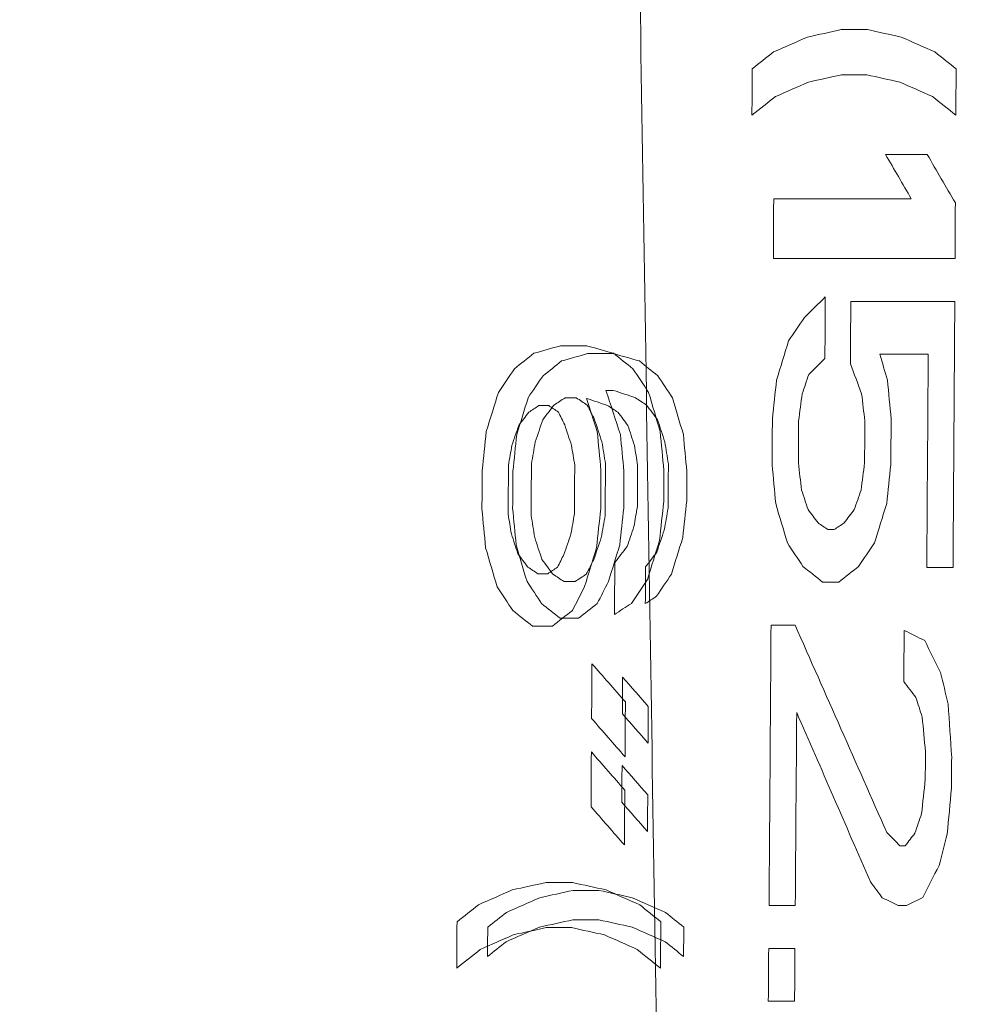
# Model space of a CAD drawing. Header units: millimetres. Extents: x -10 to 594, y 0 to 420.
# Tile 347 of 656: x 203.598 to 203.805, y 280.4 to 280.612. Entities that reach past the tile are written whole.
import ezdxf

# ---------------------------------------------------------------- set-up
doc = ezdxf.new("R2010")
doc.units = ezdxf.units.MM
doc.layers.add('1', color=7, linetype='Continuous', true_color=0xffffff)

msp = doc.modelspace()

# ---------------------------------------------------------------- linework, layer by layer
at = {"layer": '1', "color": 155, "linetype": 'Continuous', "lineweight": 18}
for points, knots in [([(203.76163, 283.58571), (203.68121, 283.58588), (203.52139, 283.55248), (203.21596, 283.35655), (202.87999, 282.88048), (202.60633, 282.02513), (202.5086, 281.01625), (202.60633, 280.00736), (202.87999, 279.15202), (203.21596, 278.67594), (203.52139, 278.48001), (203.68121, 278.44661), (203.76163, 278.44678)], [0, 0, 0, 0, 0.062503, 0.125003, 0.250002, 0.375001, 0.5, 0.624999, 0.749998, 0.874997, 0.937497, 1, 1, 1, 1]), ([(203.76162, 278.44682), (203.68122, 278.44665), (203.5214, 278.48005), (203.21598, 278.67598), (202.88001, 279.15205), (202.60636, 280.00738), (202.50864, 281.01625), (202.60636, 282.02511), (202.88001, 282.88045), (203.21598, 283.35651), (203.5214, 283.55244), (203.68122, 283.58584), (203.76162, 283.58567)], [0, 0, 0, 0, 0.062497, 0.124997, 0.249998, 0.374999, 0.5, 0.625001, 0.750002, 0.875003, 0.937503, 1, 1, 1, 1]), ([(203.87674, 278.47357), (203.79781, 278.47341), (203.64099, 278.50646), (203.34149, 278.70034), (203.01215, 279.17146), (202.74375, 280.01789), (202.64785, 281.01625), (202.74375, 282.01461), (203.01215, 282.86104), (203.34149, 283.33215), (203.64099, 283.52603), (203.79781, 283.55909), (203.87674, 283.55892)], [0, 0, 0, 0, 0.0625, 0.125, 0.25, 0.375, 0.5, 0.625, 0.75, 0.875, 0.9375, 1, 1, 1, 1]), ([(203.87674, 283.55892), (203.79781, 283.55909), (203.64099, 283.52603), (203.34149, 283.33215), (203.01215, 282.86104), (202.74375, 282.01461), (202.64785, 281.01625), (202.74375, 280.01789), (203.01215, 279.17146), (203.34149, 278.70034), (203.64099, 278.50646), (203.79781, 278.47341), (203.87674, 278.47357)], [0, 0, 0, 0, 0.0625, 0.125, 0.25, 0.375, 0.5, 0.625, 0.75, 0.875, 0.9375, 1, 1, 1, 1]), ([(203.89065, 278.4889), (203.81225, 278.48873), (203.6565, 278.52159), (203.35905, 278.7143), (203.032, 279.18258), (202.76552, 280.0239), (202.67033, 281.01625), (202.76552, 282.00859), (203.032, 282.84992), (203.35905, 283.31819), (203.6565, 283.51091), (203.81225, 283.54376), (203.89065, 283.54359)], [0, 0, 0, 0, 0.0625, 0.125, 0.25, 0.375, 0.5, 0.625, 0.75, 0.875, 0.9375, 1, 1, 1, 1]), ([(203.89065, 283.54359), (203.81225, 283.54376), (203.6565, 283.51091), (203.35905, 283.31819), (203.032, 282.84992), (202.76552, 282.00859), (202.67033, 281.01625), (202.76552, 280.0239), (203.032, 279.18258), (203.35905, 278.7143), (203.6565, 278.52159), (203.81225, 278.48873), (203.89065, 278.4889)], [0, 0, 0, 0, 0.0625, 0.125, 0.25, 0.375, 0.5, 0.625, 0.75, 0.875, 0.9375, 1, 1, 1, 1]), ([(203.9277, 283.34978), (203.85515, 283.34994), (203.71099, 283.3196), (203.43567, 283.14166), (203.13328, 282.7093), (202.88785, 281.93249), (202.80052, 281.01625), (202.88785, 280.1), (203.13328, 279.32319), (203.43567, 278.89083), (203.71099, 278.71289), (203.85515, 278.68255), (203.9277, 278.68271)], [0, 0, 0, 0, 0.0625, 0.125, 0.25, 0.375, 0.5, 0.625, 0.75, 0.875, 0.9375, 1, 1, 1, 1]), ([(203.9277, 278.68271), (203.85515, 278.68255), (203.71099, 278.71289), (203.43567, 278.89083), (203.13328, 279.32319), (202.88785, 280.1), (202.80052, 281.01625), (202.88785, 281.93249), (203.13328, 282.7093), (203.43567, 283.14166), (203.71099, 283.3196), (203.85515, 283.34994), (203.9277, 283.34978)], [0, 0, 0, 0, 0.0625, 0.125, 0.25, 0.375, 0.5, 0.625, 0.75, 0.875, 0.9375, 1, 1, 1, 1]), ([(204.40352, 278.79375), (204.33394, 278.7936), (204.19588, 278.82249), (203.93276, 278.99196), (203.64432, 279.40375), (203.41025, 280.1436), (203.32698, 281.01625), (203.41025, 281.88889), (203.64432, 282.62874), (203.93276, 283.04053), (204.19588, 283.21), (204.33394, 283.23889), (204.40352, 283.23875)], [0, 0, 0, 0, 0.0625, 0.125, 0.25, 0.375, 0.5, 0.625, 0.75, 0.875, 0.9375, 1, 1, 1, 1]), ([(204.40352, 283.23875), (204.40271, 283.23875), (204.40107, 283.23875), (204.39862, 283.23873), (204.39617, 283.23871), (204.39372, 283.23867), (204.39127, 283.23862), (204.38882, 283.23856), (204.38637, 283.23849), (204.38392, 283.23841), (204.38148, 283.23831), (204.37903, 283.2382), (204.37658, 283.23808), (204.37414, 283.23795), (204.37169, 283.23781), (204.36925, 283.23765), (204.36681, 283.23748), (204.36437, 283.2373), (204.36193, 283.23711), (204.35949, 283.23691), (204.35705, 283.23669), (204.35461, 283.23646), (204.35217, 283.23622), (204.34973, 283.23597), (204.34729, 283.23571), (204.34486, 283.23543), (204.34242, 283.23515), (204.33999, 283.23485), (204.33755, 283.23453), (204.33512, 283.23421), (204.33269, 283.23388), (204.33026, 283.23353), (204.32782, 283.23317), (204.32539, 283.2328), (204.32296, 283.23242), (204.32053, 283.23202), (204.31811, 283.23161), (204.31568, 283.2312), (204.31325, 283.23076), (204.31082, 283.23032), (204.3084, 283.22987), (204.30597, 283.2294), (204.30355, 283.22892), (204.30113, 283.22843), (204.2987, 283.22793), (204.29628, 283.22741), (204.29386, 283.22689), (204.29144, 283.22635), (204.28902, 283.2258), (204.2866, 283.22524), (204.28418, 283.22466), (204.28176, 283.22408), (204.27934, 283.22348), (204.27692, 283.22287), (204.27451, 283.22225), (204.27209, 283.22161), (204.26968, 283.22097), (204.26726, 283.22031), (204.26485, 283.21964), (204.26243, 283.21896), (204.26002, 283.21827), (204.25761, 283.21756), (204.2552, 283.21684), (204.25279, 283.21611), (204.25038, 283.21537), (204.24797, 283.21462), (204.24556, 283.21385), (204.24315, 283.21308), (204.24074, 283.21229), (204.23834, 283.21149), (204.23593, 283.21067), (204.23352, 283.20985), (204.23112, 283.20901), (204.22871, 283.20816), (204.22631, 283.2073), (204.22391, 283.20643), (204.2215, 283.20555), (204.2191, 283.20465), (204.2167, 283.20374), (204.2143, 283.20282), (204.2119, 283.20189), (204.2095, 283.20094), (204.2071, 283.19999), (204.2047, 283.19902), (204.2023, 283.19804), (204.1999, 283.19705), (204.18479, 283.19072), (204.15713, 283.17787), (204.1173, 283.15582), (204.07802, 283.13051), (204.03929, 283.10193), (203.99797, 283.06746), (203.95432, 283.02621), (203.90866, 282.97716), (203.86414, 282.9233), (203.82084, 282.86476), (203.77892, 282.80184), (203.73854, 282.73473), (203.69979, 282.66355), (203.6627, 282.5884), (203.62734, 282.50947), (203.59381, 282.42691), (203.56215, 282.34083), (203.52913, 282.2415), (203.49572, 282.1281), (203.46318, 281.99979), (203.43707, 281.87842), (203.41636, 281.76547), (203.40009, 281.66198), (203.38623, 281.55674), (203.37481, 281.44998), (203.36586, 281.34218), (203.35944, 281.23381), (203.35559, 281.12513), (203.35431, 281.01625), (203.35559, 280.90737), (203.35944, 280.79869), (203.36586, 280.69032), (203.37481, 280.58252), (203.38623, 280.47576), (203.40009, 280.37052), (203.41635, 280.26703), (203.435, 280.16536), (203.45597, 280.06574), (203.47923, 279.96839), (203.50473, 279.87344), (203.53242, 279.78108), (203.56215, 279.69166), (203.5938, 279.60559), (203.62734, 279.52303), (203.66269, 279.44409), (203.69978, 279.36894), (203.73854, 279.29777), (203.77891, 279.23066), (203.82084, 279.16773), (203.86414, 279.1092), (203.90865, 279.05534), (203.95432, 279.00629), (204.00109, 278.96208), (204.04887, 278.92281), (204.09755, 278.8886), (204.14711, 278.8595), (204.18209, 278.84287), (204.20193, 278.8346), (204.20637, 278.83279), (204.2108, 278.83103), (204.21523, 278.8293), (204.21967, 278.82762), (204.22411, 278.82598), (204.22855, 278.82438), (204.233, 278.82282), (204.23744, 278.8213), (204.24189, 278.81982), (204.24634, 278.81838), (204.25079, 278.81698), (204.25525, 278.81563), (204.2597, 278.81431), (204.26416, 278.81304), (204.26862, 278.8118), (204.27309, 278.81061), (204.27755, 278.80946), (204.28202, 278.80834), (204.28649, 278.80727), (204.29096, 278.80624), (204.29543, 278.80525), (204.29991, 278.8043), (204.30439, 278.8034), (204.30887, 278.80253), (204.31335, 278.8017), (204.31784, 278.80092), (204.32233, 278.80017), (204.32682, 278.79947), (204.33131, 278.79881), (204.33581, 278.79818), (204.3403, 278.7976), (204.3448, 278.79706), (204.34931, 278.79656), (204.35381, 278.7961), (204.35832, 278.79568), (204.36283, 278.7953), (204.36734, 278.79497), (204.37185, 278.79467), (204.37637, 278.79442), (204.38089, 278.7942), (204.38541, 278.79403), (204.38994, 278.79389), (204.39446, 278.7938), (204.39899, 278.79375), (204.40201, 278.79375), (204.40352, 278.79375)], [0, 0, 0, 0, 0.000746, 0.001492, 0.002237, 0.002983, 0.003728, 0.004473, 0.005218, 0.005962, 0.006707, 0.007451, 0.008195, 0.008939, 0.009683, 0.010427, 0.01117, 0.011913, 0.012657, 0.0134, 0.014143, 0.014885, 0.015628, 0.016371, 0.017113, 0.017855, 0.018598, 0.01934, 0.020082, 0.020824, 0.021566, 0.022307, 0.023049, 0.023791, 0.024532, 0.025274, 0.026015, 0.026757, 0.027498, 0.028239, 0.02898, 0.029722, 0.030463, 0.031204, 0.031945, 0.032686, 0.033427, 0.034168, 0.034909, 0.03565, 0.036391, 0.037132, 0.037874, 0.038615, 0.039356, 0.040097, 0.040838, 0.041579, 0.04232, 0.043062, 0.043803, 0.044545, 0.045286, 0.046027, 0.046769, 0.047511, 0.048252, 0.048994, 0.049736, 0.050478, 0.05122, 0.051962, 0.052705, 0.053447, 0.054189, 0.054932, 0.055675, 0.056418, 0.057161, 0.057904, 0.058647, 0.05939, 0.060134, 0.060878, 0.061621, 0.062365, 0.06311, 0.075698, 0.088229, 0.100725, 0.113207, 0.125697, 0.14129, 0.156857, 0.172441, 0.188081, 0.20372, 0.219302, 0.234867, 0.250452, 0.266047, 0.281627, 0.297231, 0.312895, 0.333766, 0.354549, 0.375329, 0.390906, 0.406468, 0.422052, 0.437697, 0.453344, 0.468917, 0.484456, 0.499999, 0.515541, 0.531079, 0.546652, 0.5623, 0.577944, 0.593528, 0.60909, 0.624668, 0.640257, 0.655835, 0.67144, 0.687107, 0.70277, 0.718373, 0.733954, 0.74955, 0.765134, 0.780698, 0.796281, 0.811921, 0.82756, 0.843143, 0.858711, 0.874306, 0.889914, 0.905519, 0.921164, 0.93689, 0.938265, 0.93964, 0.941013, 0.942387, 0.94376, 0.945132, 0.946504, 0.947876, 0.949247, 0.950618, 0.951989, 0.953359, 0.954729, 0.956099, 0.957469, 0.958839, 0.960208, 0.961578, 0.962947, 0.964317, 0.965686, 0.967055, 0.968425, 0.969794, 0.971164, 0.972534, 0.973903, 0.975274, 0.976644, 0.978014, 0.979385, 0.980756, 0.982128, 0.9835, 0.984872, 0.986244, 0.987618, 0.988991, 0.990365, 0.99174, 0.993115, 0.994491, 0.995867, 0.997244, 0.998622, 1, 1, 1, 1]), ([(203.72593, 280.54), (203.7242, 280.54), (203.72233, 280.54), (203.72047, 280.54), (203.72033, 280.54)], [0, 0, 0, 0, 0.928571, 1, 1, 1, 1]), ([(203.72279, 280.42411), (203.72186, 280.42411), (203.72, 280.42411), (203.71813, 280.42411), (203.7172, 280.42411)], [0, 0, 0, 0, 0.5, 1, 1, 1, 1]), ([(203.71716, 280.41776), (203.71809, 280.41776), (203.71995, 280.41776), (203.72181, 280.41776), (203.72274, 280.41776)], [0, 0, 0, 0, 0.5, 1, 1, 1, 1])]:
    msp.add_open_spline(points, degree=3, knots=knots, dxfattribs=at)
for points, degree in [([(203.74273, 279.9186), (203.72533, 281.01625)], 1), ([(203.72533, 281.01625), (203.74273, 279.9186)], 1), ([(203.76778, 280.60835), (203.77021, 280.60889), (203.77264, 280.60942), (203.77507, 280.60996)], 3), ([(203.77507, 280.60996), (203.77696, 280.60996), (203.77886, 280.60996), (203.78075, 280.60996)], 3), ([(203.78075, 280.60996), (203.78318, 280.60942), (203.7856, 280.60889), (203.78802, 280.60835)], 3), ([(203.76047, 280.60513), (203.7629, 280.6062), (203.76534, 280.60728), (203.76778, 280.60835)], 3), ([(203.78802, 280.60835), (203.79045, 280.60728), (203.79288, 280.6062), (203.7953, 280.60513)], 3), ([(203.75586, 280.60148), (203.75739, 280.6027), (203.75893, 280.60391), (203.76047, 280.60513)], 3), ([(203.7953, 280.60513), (203.79683, 280.60391), (203.79835, 280.6027), (203.79987, 280.60148)], 3), ([(203.7558, 280.59148), (203.75582, 280.59481), (203.75584, 280.59815), (203.75586, 280.60148)], 3), ([(203.79987, 280.60148), (203.79985, 280.59815), (203.79983, 280.59481), (203.79981, 280.59148)], 3), ([(203.77511, 280.60021), (203.77274, 280.59968), (203.77037, 280.59916), (203.768, 280.59864)], 3), ([(203.78061, 280.60021), (203.77878, 280.60021), (203.77694, 280.60021), (203.77511, 280.60021)], 3), ([(203.7877, 280.59864), (203.78534, 280.59916), (203.78297, 280.59968), (203.78061, 280.60021)], 3), ([(203.768, 280.59864), (203.76563, 280.5976), (203.76327, 280.59655), (203.7609, 280.59551)], 3), ([(203.79476, 280.59551), (203.79241, 280.59655), (203.79005, 280.5976), (203.7877, 280.59864)], 3), ([(203.7609, 280.59551), (203.7592, 280.59417), (203.7575, 280.59282), (203.7558, 280.59148)], 3), ([(203.79981, 280.59148), (203.79813, 280.59282), (203.79645, 280.59417), (203.79476, 280.59551)], 3), ([(203.78465, 280.58297), (203.78764, 280.58297), (203.79064, 280.58297), (203.79364, 280.58297)], 3), ([(203.79018, 280.57345), (203.78834, 280.57662), (203.78649, 280.5798), (203.78465, 280.58297)], 3), ([(203.79364, 280.58297), (203.79566, 280.57949), (203.79768, 280.57602), (203.7997, 280.57254)], 3), ([(203.76042, 280.56052), (203.76045, 280.56483), (203.76047, 280.56914), (203.7605, 280.57345)], 3), ([(203.7605, 280.57345), (203.77039, 280.57345), (203.78029, 280.57345), (203.79018, 280.57345)], 3), ([(203.7997, 280.57254), (203.79968, 280.56853), (203.79966, 280.56453), (203.79963, 280.56052)], 3), ([(203.79963, 280.56052), (203.78656, 280.56052), (203.77349, 280.56052), (203.76042, 280.56052)], 3), ([(203.76714, 280.54781), (203.76864, 280.54929), (203.77014, 280.55077), (203.77163, 280.55225)], 3), ([(203.77163, 280.55225), (203.77161, 280.54781), (203.77158, 280.54337), (203.77155, 280.53893)], 3), ([(203.77706, 280.53783), (203.77708, 280.54229), (203.77711, 280.54676), (203.77714, 280.55122)], 3), ([(203.77714, 280.55122), (203.78462, 280.55122), (203.7921, 280.55122), (203.79958, 280.55122)], 3), ([(203.79958, 280.55122), (203.79946, 280.5321), (203.79933, 280.51297), (203.7992, 280.49384)], 3), ([(203.76372, 280.54276), (203.76486, 280.54444), (203.766, 280.54612), (203.76714, 280.54781)], 3), ([(203.70874, 280.54007), (203.71066, 280.54061), (203.71258, 280.54115), (203.7145, 280.5417)], 3), ([(203.7145, 280.5417), (203.7164, 280.5417), (203.7183, 280.5417), (203.7202, 280.5417)], 3), ([(203.7202, 280.5417), (203.72212, 280.54115), (203.72403, 280.54061), (203.72594, 280.54007)], 3), ([(203.76111, 280.53428), (203.76198, 280.53711), (203.76285, 280.53993), (203.76372, 280.54276)], 3), ([(203.70453, 280.53674), (203.70593, 280.53785), (203.70734, 280.53896), (203.70874, 280.54007)], 3), ([(203.72033, 280.54), (203.71847, 280.53947), (203.7166, 280.53894), (203.71473, 280.53841)], 3), ([(203.73151, 280.53841), (203.72965, 280.53894), (203.72779, 280.53947), (203.72593, 280.54)], 3), ([(203.72594, 280.54007), (203.72733, 280.53896), (203.72872, 280.53785), (203.73011, 280.53674)], 3), ([(203.7834, 280.53988), (203.78395, 280.53801), (203.7845, 280.53615), (203.78505, 280.53428)], 3), ([(203.79384, 280.53988), (203.79036, 280.53988), (203.78688, 280.53988), (203.7834, 280.53988)], 3), ([(203.79353, 280.49384), (203.79364, 280.50919), (203.79374, 280.52454), (203.79384, 280.53988)], 3), ([(203.71473, 280.53841), (203.71339, 280.53735), (203.71206, 280.53629), (203.71072, 280.53523)], 3), ([(203.73549, 280.53523), (203.73416, 280.53629), (203.73284, 280.53735), (203.73151, 280.53841)], 3), ([(203.77155, 280.53893), (203.77039, 280.53779), (203.76923, 280.53664), (203.76807, 280.53549)], 3), ([(203.77948, 280.5313), (203.77867, 280.53348), (203.77786, 280.53565), (203.77706, 280.53783)], 3), ([(203.70108, 280.53164), (203.70223, 280.53334), (203.70338, 280.53504), (203.70453, 280.53674)], 3), ([(203.71072, 280.53523), (203.70964, 280.53365), (203.70857, 280.53206), (203.70749, 280.53047)], 3), ([(203.73011, 280.53674), (203.73124, 280.53504), (203.73237, 280.53334), (203.7335, 280.53164)], 3), ([(203.73865, 280.53047), (203.7376, 280.53206), (203.73654, 280.53365), (203.73549, 280.53523)], 3), ([(203.76807, 280.53549), (203.7676, 280.53411), (203.76712, 280.53273), (203.76665, 280.53135)], 3), ([(203.76021, 280.52588), (203.76051, 280.52868), (203.76081, 280.53148), (203.76111, 280.53428)], 3), ([(203.78505, 280.53428), (203.78532, 280.53148), (203.78558, 280.52868), (203.78584, 280.52588)], 3), ([(203.69847, 280.52317), (203.69934, 280.52599), (203.70021, 280.52882), (203.70108, 280.53164)], 3), ([(203.72428, 280.53206), (203.72482, 280.53206), (203.72535, 280.53206), (203.72588, 280.53206)], 3), ([(203.72742, 280.52253), (203.72638, 280.52571), (203.72533, 280.52888), (203.72428, 280.53206)], 3), ([(203.72588, 280.53206), (203.72748, 280.53153), (203.72907, 280.531), (203.73067, 280.53047)], 3), ([(203.7335, 280.53164), (203.73433, 280.52882), (203.73517, 280.52599), (203.736, 280.52317)], 3), ([(203.76665, 280.53135), (203.76639, 280.5294), (203.76614, 280.52745), (203.76588, 280.52549)], 3), ([(203.78017, 280.52549), (203.77994, 280.52743), (203.77971, 280.52936), (203.77948, 280.5313)], 3), ([(203.70749, 280.53047), (203.70668, 280.52782), (203.70587, 280.52518), (203.70505, 280.52253)], 3), ([(203.70982, 280.52877), (203.70909, 280.52829), (203.70837, 280.52781), (203.70765, 280.52734)], 3), ([(203.71195, 280.52877), (203.71124, 280.52877), (203.71053, 280.52877), (203.70982, 280.52877)], 3), ([(203.71066, 280.52571), (203.71147, 280.52677), (203.71227, 280.52782), (203.71308, 280.52888)], 3), ([(203.71402, 280.52739), (203.71333, 280.52785), (203.71264, 280.52831), (203.71195, 280.52877)], 3), ([(203.71308, 280.52888), (203.71388, 280.52941), (203.71468, 280.52994), (203.71548, 280.53047)], 3), ([(203.71548, 280.53047), (203.71628, 280.53047), (203.71708, 280.53047), (203.71788, 280.53047)], 3), ([(203.71788, 280.53047), (203.71868, 280.52994), (203.71947, 280.52941), (203.72027, 280.52888)], 3), ([(203.72007, 280.53034), (203.72086, 280.52796), (203.72164, 280.52558), (203.72242, 280.52321)], 3), ([(203.72466, 280.52881), (203.72313, 280.52932), (203.7216, 280.52983), (203.72007, 280.53034)], 3), ([(203.72027, 280.52888), (203.7208, 280.52782), (203.72132, 280.52677), (203.72185, 280.52571)], 3), ([(203.72688, 280.52734), (203.72614, 280.52783), (203.7254, 280.52832), (203.72466, 280.52881)], 3), ([(203.73067, 280.53047), (203.73146, 280.52994), (203.73226, 280.52941), (203.73305, 280.52888)], 3), ([(203.73305, 280.52888), (203.73385, 280.52782), (203.73464, 280.52677), (203.73543, 280.52571)], 3), ([(203.741, 280.52253), (203.74022, 280.52518), (203.73944, 280.52782), (203.73865, 280.53047)], 3), ([(203.70765, 280.52734), (203.70692, 280.52638), (203.70619, 280.52542), (203.70546, 280.52447)], 3), ([(203.7154, 280.52461), (203.71494, 280.52554), (203.71448, 280.52646), (203.71402, 280.52739)], 3), ([(203.72903, 280.52447), (203.72832, 280.52542), (203.7276, 280.52638), (203.72688, 280.52734)], 3), ([(203.70546, 280.52447), (203.70498, 280.52304), (203.70449, 280.52161), (203.704, 280.52018)], 3), ([(203.70904, 280.52095), (203.70958, 280.52253), (203.71012, 280.52412), (203.71066, 280.52571)], 3), ([(203.71686, 280.52018), (203.71638, 280.52166), (203.71589, 280.52313), (203.7154, 280.52461)], 3), ([(203.72185, 280.52571), (203.72237, 280.52412), (203.7229, 280.52253), (203.72342, 280.52095)], 3), ([(203.73044, 280.52018), (203.72997, 280.52161), (203.7295, 280.52304), (203.72903, 280.52447)], 3), ([(203.73543, 280.52571), (203.73595, 280.52412), (203.73648, 280.52253), (203.737, 280.52095)], 3), ([(203.76015, 280.51601), (203.76017, 280.5193), (203.76019, 280.52259), (203.76021, 280.52588)], 3), ([(203.76588, 280.52549), (203.76586, 280.52246), (203.76584, 280.51943), (203.76582, 280.5164)], 3), ([(203.78011, 280.5164), (203.78013, 280.51943), (203.78015, 280.52246), (203.78017, 280.52549)], 3), ([(203.78584, 280.52588), (203.78582, 280.52259), (203.7858, 280.5193), (203.78578, 280.51601)], 3), ([(203.69758, 280.51477), (203.69788, 280.51757), (203.69818, 280.52037), (203.69847, 280.52317)], 3), ([(203.70505, 280.52253), (203.70477, 280.51989), (203.70449, 280.51724), (203.70421, 280.5146)], 3), ([(203.72242, 280.52321), (203.72269, 280.52039), (203.72295, 280.51758), (203.72322, 280.51477)], 3), ([(203.72817, 280.5146), (203.72792, 280.51724), (203.72767, 280.51989), (203.72742, 280.52253)], 3), ([(203.736, 280.52317), (203.73627, 280.52037), (203.73653, 280.51757), (203.7368, 280.51477)], 3), ([(203.74175, 280.5146), (203.7415, 280.51724), (203.74125, 280.51989), (203.741, 280.52253)], 3), ([(203.704, 280.52018), (203.70375, 280.51875), (203.7035, 280.51733), (203.70326, 280.5159)], 3), ([(203.70821, 280.51618), (203.70849, 280.51777), (203.70876, 280.51936), (203.70904, 280.52095)], 3), ([(203.71756, 280.5159), (203.71733, 280.51733), (203.7171, 280.51875), (203.71686, 280.52018)], 3), ([(203.72342, 280.52095), (203.72368, 280.51936), (203.72393, 280.51777), (203.72419, 280.51618)], 3), ([(203.73113, 280.5159), (203.7309, 280.51733), (203.73067, 280.51875), (203.73044, 280.52018)], 3), ([(203.737, 280.52095), (203.73726, 280.51936), (203.73751, 280.51777), (203.73777, 280.51618)], 3), ([(203.70814, 280.50507), (203.70817, 280.50877), (203.70819, 280.51248), (203.70821, 280.51618)], 3), ([(203.72419, 280.51618), (203.72417, 280.51248), (203.72414, 280.50877), (203.72412, 280.50507)], 3), ([(203.73777, 280.51618), (203.73775, 280.51301), (203.73773, 280.50983), (203.73771, 280.50666)], 3), ([(203.76094, 280.50761), (203.76068, 280.51041), (203.76041, 280.51321), (203.76015, 280.51601)], 3), ([(203.76582, 280.5164), (203.76605, 280.51445), (203.76629, 280.51249), (203.76652, 280.51054)], 3), ([(203.77934, 280.51054), (203.7796, 280.51249), (203.77986, 280.51445), (203.78011, 280.5164)], 3), ([(203.78578, 280.51601), (203.78548, 280.51321), (203.78518, 280.51041), (203.78488, 280.50761)], 3), ([(203.69753, 280.50649), (203.69755, 280.50925), (203.69756, 280.51201), (203.69758, 280.51477)], 3), ([(203.70326, 280.5159), (203.70324, 280.51239), (203.70321, 280.50887), (203.70319, 280.50535)], 3), ([(203.70421, 280.5146), (203.70419, 280.51195), (203.70417, 280.5093), (203.70416, 280.50666)], 3), ([(203.71749, 280.50535), (203.71751, 280.50887), (203.71753, 280.51239), (203.71756, 280.5159)], 3), ([(203.72322, 280.51477), (203.7232, 280.51201), (203.72319, 280.50925), (203.72317, 280.50649)], 3), ([(203.72813, 280.50666), (203.72814, 280.5093), (203.72816, 280.51195), (203.72817, 280.5146)], 3), ([(203.73108, 280.50694), (203.7311, 280.50993), (203.73112, 280.51291), (203.73113, 280.5159)], 3), ([(203.7368, 280.51477), (203.73678, 280.51254), (203.73677, 280.5103), (203.73676, 280.50807)], 3), ([(203.74172, 280.50825), (203.74173, 280.51036), (203.74174, 280.51248), (203.74175, 280.5146)], 3), ([(203.76652, 280.51054), (203.76698, 280.50913), (203.76745, 280.50772), (203.76791, 280.50631)], 3), ([(203.77789, 280.50631), (203.77838, 280.50772), (203.77886, 280.50913), (203.77934, 280.51054)], 3), ([(203.73676, 280.50807), (203.73646, 280.50527), (203.73616, 280.50247), (203.73586, 280.49967)], 3), ([(203.74087, 280.50031), (203.74115, 280.50295), (203.74143, 280.5056), (203.74172, 280.50825)], 3), ([(203.76344, 280.49913), (203.76261, 280.50196), (203.76178, 280.50479), (203.76094, 280.50761)], 3), ([(203.78488, 280.50761), (203.78401, 280.50479), (203.78314, 280.50196), (203.78226, 280.49913)], 3), ([(203.69832, 280.49809), (203.69806, 280.50089), (203.69779, 280.50369), (203.69753, 280.50649)], 3), ([(203.70319, 280.50535), (203.70342, 280.50393), (203.70365, 280.5025), (203.70388, 280.50107)], 3), ([(203.70416, 280.50666), (203.70441, 280.50401), (203.70466, 280.50137), (203.70491, 280.49872)], 3), ([(203.71675, 280.50107), (203.717, 280.5025), (203.71724, 280.50393), (203.71749, 280.50535)], 3), ([(203.72317, 280.50649), (203.72287, 280.50369), (203.72257, 280.50089), (203.72227, 280.49809)], 3), ([(203.72728, 280.49872), (203.72756, 280.50137), (203.72784, 280.50401), (203.72813, 280.50666)], 3), ([(203.73033, 280.50266), (203.73058, 280.50409), (203.73083, 280.50551), (203.73108, 280.50694)], 3), ([(203.73771, 280.50666), (203.73744, 280.50507), (203.73716, 280.50348), (203.73688, 280.5019)], 3), ([(203.76791, 280.50631), (203.76863, 280.50535), (203.76934, 280.5044), (203.77006, 280.50344)], 3), ([(203.77571, 280.50344), (203.77644, 280.5044), (203.77717, 280.50535), (203.77789, 280.50631)], 3), ([(203.70891, 280.50031), (203.70866, 280.5019), (203.7084, 280.50348), (203.70814, 280.50507)], 3), ([(203.72412, 280.50507), (203.72385, 280.50348), (203.72357, 280.5019), (203.72329, 280.50031)], 3), ([(203.77006, 280.50344), (203.77077, 280.50297), (203.77149, 280.50249), (203.77221, 280.50201)], 3), ([(203.77354, 280.50201), (203.77426, 280.50249), (203.77499, 280.50297), (203.77571, 280.50344)], 3), ([(203.70388, 280.50107), (203.70435, 280.49964), (203.70483, 280.49821), (203.7053, 280.49678)], 3), ([(203.71523, 280.49664), (203.71574, 280.49812), (203.71624, 280.4996), (203.71675, 280.50107)], 3), ([(203.72887, 280.49837), (203.72936, 280.4998), (203.72985, 280.50123), (203.73033, 280.50266)], 3), ([(203.73688, 280.5019), (203.73634, 280.50031), (203.7358, 280.49872), (203.73526, 280.49713)], 3), ([(203.77221, 280.50201), (203.77265, 280.50201), (203.7731, 280.50201), (203.77354, 280.50201)], 3), ([(203.71048, 280.49555), (203.70996, 280.49713), (203.70944, 280.49872), (203.70891, 280.50031)], 3), ([(203.72329, 280.50031), (203.72275, 280.49872), (203.72221, 280.49713), (203.72167, 280.49555)], 3), ([(203.73586, 280.49967), (203.73499, 280.49685), (203.73411, 280.49402), (203.73324, 280.4912)], 3), ([(203.73842, 280.49237), (203.73924, 280.49502), (203.74005, 280.49766), (203.74087, 280.50031)], 3), ([(203.76682, 280.49404), (203.7657, 280.49574), (203.76457, 280.49744), (203.76344, 280.49913)], 3), ([(203.78226, 280.49913), (203.78112, 280.49744), (203.77997, 280.49574), (203.77882, 280.49404)], 3), ([(203.70083, 280.48961), (203.69999, 280.49244), (203.69916, 280.49526), (203.69832, 280.49809)], 3), ([(203.70491, 280.49872), (203.70569, 280.49607), (203.70648, 280.49343), (203.70726, 280.49078)], 3), ([(203.72227, 280.49809), (203.72141, 280.4953), (203.72055, 280.49251), (203.71969, 280.48971)], 3), ([(203.72483, 280.49078), (203.72565, 280.49343), (203.72646, 280.49607), (203.72728, 280.49872)], 3), ([(203.72621, 280.49488), (203.7271, 280.49604), (203.72798, 280.49721), (203.72887, 280.49837)], 3), ([(203.73526, 280.49713), (203.73445, 280.49607), (203.73365, 280.49502), (203.73284, 280.49396)], 3), ([(203.7053, 280.49678), (203.70601, 280.49583), (203.70673, 280.49487), (203.70744, 280.49392)], 3), ([(203.71286, 280.49237), (203.71207, 280.49343), (203.71128, 280.49449), (203.71048, 280.49555)], 3), ([(203.71382, 280.49386), (203.71429, 280.49479), (203.71476, 280.49572), (203.71523, 280.49664)], 3), ([(203.72167, 280.49555), (203.72113, 280.49449), (203.72059, 280.49343), (203.72005, 280.49237)], 3), ([(203.72614, 280.48368), (203.72616, 280.48741), (203.72619, 280.49114), (203.72621, 280.49488)], 3), ([(203.70744, 280.49392), (203.70816, 280.49344), (203.70888, 280.49296), (203.7096, 280.49248)], 3), ([(203.71173, 280.49248), (203.71242, 280.49294), (203.71312, 280.4934), (203.71382, 280.49386)], 3), ([(203.73284, 280.49396), (203.73282, 280.49131), (203.73281, 280.48867), (203.73279, 280.48602)], 3), ([(203.77104, 280.49067), (203.76964, 280.49179), (203.76823, 280.49292), (203.76682, 280.49404)], 3), ([(203.77882, 280.49404), (203.7774, 280.49292), (203.77597, 280.49179), (203.77455, 280.49067)], 3), ([(203.7992, 280.49384), (203.79731, 280.49384), (203.79542, 280.49384), (203.79353, 280.49384)], 3), ([(203.70726, 280.49078), (203.70831, 280.4892), (203.70937, 280.48761), (203.71042, 280.48602)], 3), ([(203.7096, 280.49248), (203.71031, 280.49248), (203.71102, 280.49248), (203.71173, 280.49248)], 3), ([(203.71525, 280.49078), (203.71445, 280.49131), (203.71366, 280.49184), (203.71286, 280.49237)], 3), ([(203.71764, 280.49078), (203.71684, 280.49078), (203.71605, 280.49078), (203.71525, 280.49078)], 3), ([(203.72005, 280.49237), (203.71925, 280.49184), (203.71845, 280.49131), (203.71764, 280.49078)], 3), ([(203.72241, 280.48602), (203.72321, 280.48761), (203.72402, 280.4892), (203.72483, 280.49078)], 3), ([(203.73324, 280.4912), (203.73209, 280.48949), (203.73093, 280.48778), (203.72978, 280.48608)], 3), ([(203.7352, 280.48761), (203.73627, 280.4892), (203.73735, 280.49078), (203.73842, 280.49237)], 3), ([(203.77455, 280.49067), (203.77338, 280.49067), (203.77221, 280.49067), (203.77104, 280.49067)], 3), ([(203.70421, 280.48452), (203.70309, 280.48621), (203.70196, 280.48791), (203.70083, 280.48961)], 3), ([(203.71969, 280.48971), (203.71881, 280.488), (203.71794, 280.48628), (203.71706, 280.48456)], 3), ([(203.73279, 280.48602), (203.73359, 280.48655), (203.73439, 280.48708), (203.7352, 280.48761)], 3), ([(203.70843, 280.48114), (203.70703, 280.48227), (203.70562, 280.48339), (203.70421, 280.48452)], 3), ([(203.71042, 280.48602), (203.71175, 280.48496), (203.71307, 280.4839), (203.7144, 280.48285)], 3), ([(203.71706, 280.48456), (203.71562, 280.48342), (203.71418, 280.48228), (203.71274, 280.48114)], 3), ([(203.71839, 280.48285), (203.71973, 280.4839), (203.72107, 280.48496), (203.72241, 280.48602)], 3), ([(203.72978, 280.48608), (203.72856, 280.48528), (203.72735, 280.48448), (203.72614, 280.48368)], 3), ([(203.7144, 280.48285), (203.71573, 280.48285), (203.71706, 280.48285), (203.71839, 280.48285)], 3), ([(203.71274, 280.48114), (203.71131, 280.48114), (203.70987, 280.48114), (203.70843, 280.48114)], 3), ([(203.75949, 280.42082), (203.75964, 280.441), (203.75979, 280.46119), (203.75992, 280.48137)], 3), ([(203.75992, 280.48137), (203.76166, 280.48137), (203.76339, 280.48137), (203.76512, 280.48137)], 3), ([(203.76512, 280.48137), (203.77172, 280.46645), (203.77831, 280.45153), (203.7849, 280.43661)], 3), ([(203.78857, 280.46922), (203.7886, 280.4729), (203.78863, 280.47658), (203.78865, 280.48025)], 3), ([(203.78865, 280.48025), (203.79013, 280.47951), (203.79161, 280.47878), (203.79309, 280.47804)], 3), ([(203.79309, 280.47804), (203.79422, 280.47575), (203.79536, 280.47346), (203.79649, 280.47117)], 3), ([(203.7212, 280.46121), (203.72122, 280.46516), (203.72125, 280.4691), (203.72128, 280.47305)], 3), ([(203.72128, 280.47305), (203.72368, 280.4703), (203.72608, 280.46754), (203.72849, 280.46479)], 3), ([(203.72789, 280.47015), (203.72788, 280.4675), (203.72786, 280.46485), (203.72784, 280.46221)], 3), ([(203.73344, 280.4638), (203.73159, 280.46591), (203.72974, 280.46803), (203.72789, 280.47015)], 3), ([(203.79118, 280.46573), (203.79031, 280.4669), (203.78944, 280.46806), (203.78857, 280.46922)], 3), ([(203.79649, 280.47117), (203.79705, 280.46888), (203.79761, 280.4666), (203.79816, 280.46432)], 3), ([(203.79256, 280.46153), (203.7921, 280.46293), (203.79164, 280.46433), (203.79118, 280.46573)], 3), ([(203.72849, 280.46479), (203.72846, 280.46085), (203.72843, 280.4569), (203.72841, 280.45296)], 3), ([(203.73339, 280.45586), (203.73341, 280.4585), (203.73343, 280.46115), (203.73344, 280.4638)], 3), ([(203.79816, 280.46432), (203.79841, 280.46048), (203.79866, 280.45664), (203.79891, 280.45281)], 3), ([(203.72841, 280.45296), (203.726, 280.45571), (203.7236, 280.45846), (203.7212, 280.46121)], 3), ([(203.72784, 280.46221), (203.72969, 280.46009), (203.73154, 280.45797), (203.73339, 280.45586)], 3), ([(203.76546, 280.46253), (203.76536, 280.44863), (203.76526, 280.43472), (203.76515, 280.42082)], 3), ([(203.78136, 280.42598), (203.77606, 280.43816), (203.77076, 280.45035), (203.76546, 280.46253)], 3), ([(203.79325, 280.4541), (203.79302, 280.45658), (203.79279, 280.45905), (203.79256, 280.46153)], 3), ([(203.72107, 280.44216), (203.72109, 280.44611), (203.72112, 280.45005), (203.72115, 280.454)], 3), ([(203.72115, 280.454), (203.72355, 280.45125), (203.72595, 280.44849), (203.72836, 280.44574)], 3), ([(203.79321, 280.44809), (203.79322, 280.45009), (203.79324, 280.4521), (203.79325, 280.4541)], 3), ([(203.79891, 280.45281), (203.79889, 280.4506), (203.79887, 280.4484), (203.79886, 280.44619)], 3), ([(203.72777, 280.4511), (203.72775, 280.44845), (203.72773, 280.4458), (203.72771, 280.44316)], 3), ([(203.73331, 280.44475), (203.73147, 280.44686), (203.72962, 280.44898), (203.72777, 280.4511)], 3), ([(203.79241, 280.44066), (203.79267, 280.44314), (203.79294, 280.44561), (203.79321, 280.44809)], 3), ([(203.79886, 280.44619), (203.79856, 280.44288), (203.79825, 280.43957), (203.79795, 280.43627)], 3), ([(203.72836, 280.44574), (203.72833, 280.4418), (203.7283, 280.43785), (203.72827, 280.43391)], 3), ([(203.73326, 280.43681), (203.73328, 280.43945), (203.7333, 280.4421), (203.73331, 280.44475)], 3), ([(203.72827, 280.43391), (203.72587, 280.43666), (203.72347, 280.43941), (203.72107, 280.44216)], 3), ([(203.72771, 280.44316), (203.72956, 280.44104), (203.73141, 280.43892), (203.73326, 280.43681)], 3), ([(203.79097, 280.43646), (203.79145, 280.43786), (203.79193, 280.43926), (203.79241, 280.44066)], 3), ([(203.7849, 280.43661), (203.78585, 280.43565), (203.7868, 280.4347), (203.78775, 280.43375)], 3), ([(203.7889, 280.43375), (203.78959, 280.43465), (203.79028, 280.43556), (203.79097, 280.43646)], 3), ([(203.79795, 280.43627), (203.79736, 280.43399), (203.79677, 280.43171), (203.79618, 280.42944)], 3), ([(203.78775, 280.43375), (203.78813, 280.43375), (203.78852, 280.43375), (203.7889, 280.43375)], 3), ([(203.79618, 280.42944), (203.79502, 280.42715), (203.79385, 280.42486), (203.79268, 280.42257)], 3), ([(203.70408, 280.4242), (203.70651, 280.42474), (203.70894, 280.42527), (203.71137, 280.42581)], 3), ([(203.71137, 280.42581), (203.71326, 280.42581), (203.71515, 280.42581), (203.71705, 280.42581)], 3), ([(203.71705, 280.42581), (203.71947, 280.42527), (203.72189, 280.42474), (203.72431, 280.4242)], 3), ([(203.78394, 280.42252), (203.78308, 280.42368), (203.78222, 280.42483), (203.78136, 280.42598)], 3), ([(203.69677, 280.42098), (203.6992, 280.42205), (203.70164, 280.42313), (203.70408, 280.4242)], 3), ([(203.71, 280.42252), (203.7076, 280.42146), (203.7052, 280.4204), (203.7028, 280.41935)], 3), ([(203.7172, 280.42411), (203.7148, 280.42358), (203.7124, 280.42305), (203.71, 280.42252)], 3), ([(203.72996, 280.42252), (203.72757, 280.42305), (203.72518, 280.42358), (203.72279, 280.42411)], 3), ([(203.72431, 280.4242), (203.72673, 280.42313), (203.72915, 280.42205), (203.73158, 280.42098)], 3), ([(203.73713, 280.41935), (203.73474, 280.4204), (203.73235, 280.42146), (203.72996, 280.42252)], 3), ([(203.78735, 280.42082), (203.78622, 280.42139), (203.78508, 280.42196), (203.78394, 280.42252)], 3), ([(203.79268, 280.42257), (203.7915, 280.42198), (203.79033, 280.4214), (203.78915, 280.42082)], 3), ([(203.69215, 280.41733), (203.69369, 280.41855), (203.69523, 280.41976), (203.69677, 280.42098)], 3), ([(203.73158, 280.42098), (203.7331, 280.41976), (203.73462, 280.41855), (203.73613, 280.41733)], 3), ([(203.76515, 280.42082), (203.76327, 280.42082), (203.76138, 280.42082), (203.75949, 280.42082)], 3), ([(203.78915, 280.42082), (203.78855, 280.42082), (203.78795, 280.42082), (203.78735, 280.42082)], 3), ([(203.7028, 280.41935), (203.70146, 280.41829), (203.70012, 280.41723), (203.69878, 280.41617)], 3), ([(203.74109, 280.41617), (203.73977, 280.41723), (203.73845, 280.41829), (203.73713, 280.41935)], 3), ([(203.69208, 280.40733), (203.69211, 280.41066), (203.69213, 280.414), (203.69215, 280.41733)], 3), ([(203.69878, 280.41617), (203.69877, 280.41405), (203.69875, 280.41194), (203.69874, 280.40982)], 3), ([(203.70275, 280.413), (203.70515, 280.41405), (203.70756, 280.41511), (203.70996, 280.41617)], 3), ([(203.71139, 280.41606), (203.70902, 280.41553), (203.70665, 280.41501), (203.70428, 280.41449)], 3), ([(203.70996, 280.41617), (203.71236, 280.4167), (203.71476, 280.41723), (203.71716, 280.41776)], 3), ([(203.71688, 280.41606), (203.71505, 280.41606), (203.71322, 280.41606), (203.71139, 280.41606)], 3), ([(203.72397, 280.41449), (203.72161, 280.41501), (203.71925, 280.41553), (203.71688, 280.41606)], 3), ([(203.72274, 280.41776), (203.72514, 280.41723), (203.72753, 280.4167), (203.72992, 280.41617)], 3), ([(203.72992, 280.41617), (203.73231, 280.41511), (203.73469, 280.41405), (203.73708, 280.413)], 3), ([(203.73613, 280.41733), (203.73611, 280.414), (203.73609, 280.41066), (203.73606, 280.40733)], 3), ([(203.74105, 280.40982), (203.74106, 280.41194), (203.74108, 280.41405), (203.74109, 280.41617)], 3), ([(203.70428, 280.41449), (203.70192, 280.41345), (203.69955, 280.4124), (203.69718, 280.41136)], 3), ([(203.73102, 280.41136), (203.72867, 280.4124), (203.72632, 280.41345), (203.72397, 280.41449)], 3), ([(203.69874, 280.40982), (203.70007, 280.41088), (203.70141, 280.41194), (203.70275, 280.413)], 3), ([(203.73708, 280.413), (203.7384, 280.41194), (203.73972, 280.41088), (203.74105, 280.40982)], 3), ([(203.69718, 280.41136), (203.69548, 280.41002), (203.69378, 280.40867), (203.69208, 280.40733)], 3), ([(203.73606, 280.40733), (203.73438, 280.40867), (203.7327, 280.41002), (203.73102, 280.41136)], 3), ([(203.75933, 280.40018), (203.75936, 280.40396), (203.75939, 280.40774), (203.75942, 280.41152)], 3), ([(203.75942, 280.41152), (203.76131, 280.41152), (203.7632, 280.41152), (203.76508, 280.41152)], 3), ([(203.76508, 280.41152), (203.76506, 280.40774), (203.76503, 280.40396), (203.765, 280.40018)], 3), ([(203.765, 280.40018), (203.76311, 280.40018), (203.76122, 280.40018), (203.75933, 280.40018)], 3)]:
    msp.add_open_spline(points, degree=degree, dxfattribs=at)

doc.saveas('drawing.dxf')
